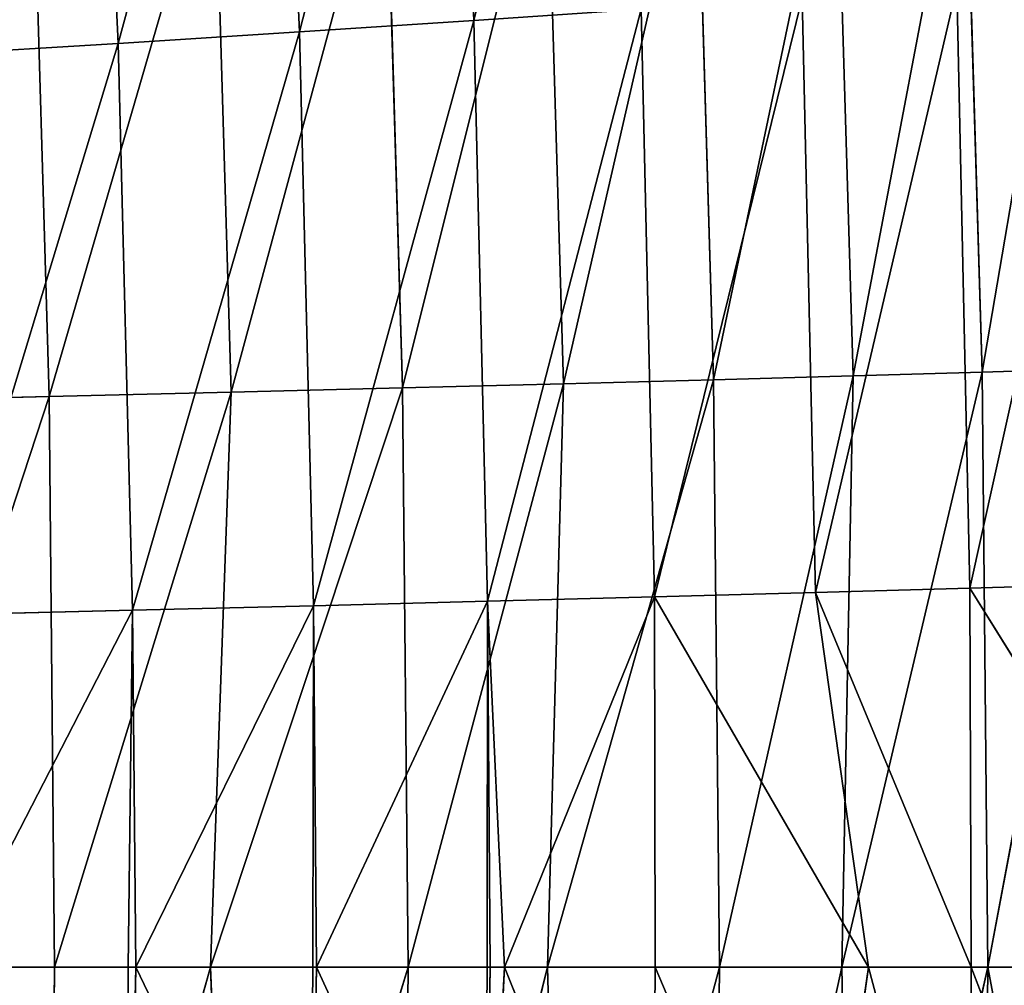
# Model space of a CAD drawing. Extents: x 0 to 500, y 0 to 390.
# Tile 836 of 1056: x 482 to 493, y 195 to 205. Entities that reach past the tile are written whole.
import ezdxf

# ---------------------------------------------------------------- set-up
doc = ezdxf.new("R2010")
doc.units = 0
doc.header["$LTSCALE"] = 25.4
doc.layers.get('0').update_dxf_attribs({"linetype": 'CONTINUOUS'})

# ---------------------------------------------------------------- blocks, each defined once
blk = doc.blocks.new('ATLANTA505_-_S_STL')
at = {"color": 0}
for p, q in [((492.32, 111.726, 190.793), (494.93, 118.323, 194.991)), ((492.32, 111.726, 190.793), (494.93, 118.323, 194.991)), ((494.93, 118.323, 194.991), (492.335, 111.704, 194.991)), ((494.93, 118.323, 194.991), (492.335, 111.704, 194.991)), ((493.963, 115.841, 190.745), (492.32, 111.726, 190.793)), ((493.963, 115.841, 190.745), (492.32, 111.726, 190.793)), ((492.335, 111.704, 194.991), (493.959, 115.831, 199.237)), ((492.335, 111.704, 194.991), (493.959, 115.831, 199.237)), ((492.32, 111.726, 190.793), (490.609, 107.707, 190.841)), ((492.32, 111.726, 190.793), (490.609, 107.707, 190.841)), ((490.609, 107.707, 190.841), (492.335, 111.704, 194.991)), ((490.609, 107.707, 190.841), (492.335, 111.704, 194.991)), ((492.335, 111.704, 194.991), (491.198, 109.006, 194.991)), ((492.335, 111.704, 194.991), (491.198, 109.006, 194.991)), ((491.198, 109.006, 194.991), (492.31, 111.702, 199.189)), ((491.198, 109.006, 194.991), (492.31, 111.702, 199.189)), ((492.32, 111.726, 190.793), (492.175, 111.725, 184.133)), ((492.32, 111.726, 190.793), (492.175, 111.725, 184.133)), ((492.335, 111.704, 194.991), (492.31, 111.702, 199.189)), ((492.335, 111.704, 194.991), (492.31, 111.702, 199.189)), ((492.32, 111.726, 190.793), (492.335, 111.704, 194.991)), ((492.32, 111.726, 190.793), (492.335, 111.704, 194.991)), ((488.829, 103.784, 190.889), (491.198, 109.006, 194.991)), ((488.829, 103.784, 190.889), (491.198, 109.006, 194.991)), ((491.198, 109.006, 194.991), (488.833, 103.741, 194.991)), ((491.198, 109.006, 194.991), (488.833, 103.741, 194.991)), ((491.198, 109.006, 194.991), (490.592, 107.669, 199.14)), ((491.198, 109.006, 194.991), (490.592, 107.669, 199.14)), ((490.609, 107.707, 190.841), (491.198, 109.006, 194.991)), ((490.609, 107.707, 190.841), (491.198, 109.006, 194.991)), ((490.609, 107.707, 190.841), (488.829, 103.784, 190.889)), ((490.609, 107.707, 190.841), (488.829, 103.784, 190.889)), ((488.833, 103.741, 194.991), (490.592, 107.669, 199.14)), ((488.833, 103.741, 194.991), (490.592, 107.669, 199.14)), ((490.609, 107.707, 190.841), (490.463, 107.702, 184.256)), ((490.609, 107.707, 190.841), (490.463, 107.702, 184.256)), ((488.681, 103.775, 184.381), (486.826, 99.947, 184.506)), ((488.681, 103.775, 184.381), (486.826, 99.947, 184.506)), ((488.829, 103.784, 190.889), (486.977, 99.963, 190.938)), ((488.829, 103.784, 190.889), (486.977, 99.963, 190.938)), ((488.829, 103.784, 190.889), (487.168, 100.296, 194.991)), ((488.829, 103.784, 190.889), (487.168, 100.296, 194.991)), ((488.833, 103.741, 194.991), (487.168, 100.296, 194.991)), ((488.833, 103.741, 194.991), (487.168, 100.296, 194.991)), ((487.168, 100.296, 194.991), (488.805, 103.734, 199.092)), ((487.168, 100.296, 194.991), (488.805, 103.734, 199.092)), ((488.829, 103.784, 190.889), (488.681, 103.775, 184.381)), ((488.829, 103.784, 190.889), (488.681, 103.775, 184.381)), ((488.833, 103.741, 194.991), (488.805, 103.734, 199.092)), ((488.833, 103.741, 194.991), (488.805, 103.734, 199.092)), ((488.829, 103.784, 190.889), (488.833, 103.741, 194.991)), ((488.829, 103.784, 190.889), (488.833, 103.741, 194.991)), ((487.168, 100.296, 194.991), (486.945, 99.9, 199.043)), ((487.168, 100.296, 194.991), (486.945, 99.9, 199.043)), ((486.977, 99.963, 190.938), (487.168, 100.296, 194.991)), ((486.977, 99.963, 190.938), (487.168, 100.296, 194.991)), ((487.168, 100.296, 194.991), (487.007, 99.974, 194.991)), ((487.168, 100.296, 194.991), (487.007, 99.974, 194.991)), ((486.945, 99.9, 199.043), (487.007, 99.974, 194.991)), ((486.945, 99.9, 199.043), (487.007, 99.974, 194.991)), ((487.007, 99.974, 194.991), (486.976, 99.911, 194.991)), ((487.007, 99.974, 194.991), (486.976, 99.911, 194.991)), ((486.977, 99.963, 190.938), (487.007, 99.974, 194.991)), ((486.977, 99.963, 190.938), (487.007, 99.974, 194.991)), ((486.826, 99.947, 184.506), (484.895, 96.223, 184.633)), ((486.826, 99.947, 184.506), (484.895, 96.223, 184.633)), ((486.977, 99.963, 190.938), (485.051, 96.245, 190.987)), ((486.977, 99.963, 190.938), (485.051, 96.245, 190.987)), ((486.976, 99.911, 194.991), (485.084, 96.261, 194.991)), ((486.976, 99.911, 194.991), (485.084, 96.261, 194.991)), ((486.547, 99.935, 178.199), (486.826, 99.947, 184.506)), ((486.547, 99.935, 178.199), (486.826, 99.947, 184.506)), ((486.977, 99.963, 190.938), (486.826, 99.947, 184.506)), ((486.977, 99.963, 190.938), (486.826, 99.947, 184.506)), ((486.976, 99.911, 194.991), (486.945, 99.9, 199.043)), ((486.976, 99.911, 194.991), (486.945, 99.9, 199.043)), ((486.977, 99.963, 190.938), (486.976, 99.911, 194.991)), ((486.977, 99.963, 190.938), (486.976, 99.911, 194.991)), ((484.895, 96.223, 184.633), (482.887, 92.603, 184.76)), ((484.895, 96.223, 184.633), (482.887, 92.603, 184.76)), ((485.051, 96.245, 190.987), (483.049, 92.635, 191.037)), ((485.051, 96.245, 190.987), (483.049, 92.635, 191.037)), ((485.044, 96.187, 194.991), (483.086, 92.656, 194.991)), ((485.044, 96.187, 194.991), (483.086, 92.656, 194.991)), ((484.613, 96.204, 178.4), (484.895, 96.223, 184.633)), ((484.613, 96.204, 178.4), (484.895, 96.223, 184.633)), ((485.051, 96.245, 190.987), (484.895, 96.223, 184.633)), ((485.051, 96.245, 190.987), (484.895, 96.223, 184.633)), ((485.084, 96.261, 194.991), (485.011, 96.171, 198.994)), ((485.084, 96.261, 194.991), (485.011, 96.171, 198.994)), ((485.011, 96.171, 198.994), (485.044, 96.187, 194.991)), ((485.011, 96.171, 198.994), (485.044, 96.187, 194.991)), ((485.084, 96.261, 194.991), (485.044, 96.187, 194.991)), ((485.084, 96.261, 194.991), (485.044, 96.187, 194.991)), ((485.051, 96.245, 190.987), (485.044, 96.187, 194.991)), ((485.051, 96.245, 190.987), (485.044, 96.187, 194.991)), ((485.051, 96.245, 190.987), (485.084, 96.261, 194.991)), ((485.051, 96.245, 190.987), (485.084, 96.261, 194.991)), ((482.887, 92.603, 184.76), (480.799, 89.093, 184.888)), ((482.887, 92.603, 184.76), (480.799, 89.093, 184.888)), ((483.049, 92.635, 191.037), (480.968, 89.134, 191.087)), ((483.049, 92.635, 191.037), (480.968, 89.134, 191.087)), ((482.6, 92.577, 178.603), (482.887, 92.603, 184.76)), ((482.6, 92.577, 178.603), (482.887, 92.603, 184.76)), ((483.049, 92.635, 191.037), (482.887, 92.603, 184.76)), ((483.049, 92.635, 191.037), (482.887, 92.603, 184.76)), ((483.086, 92.656, 194.991), (482.998, 92.504, 194.991)), ((483.086, 92.656, 194.991), (482.998, 92.504, 194.991)), ((482.998, 92.504, 194.991), (483.049, 92.635, 191.037)), ((482.998, 92.504, 194.991), (483.049, 92.635, 191.037)), ((483.086, 92.656, 194.991), (483, 92.55, 198.944)), ((483.086, 92.656, 194.991), (483, 92.55, 198.944)), ((483.049, 92.635, 191.037), (483.086, 92.656, 194.991)), ((483.049, 92.635, 191.037), (483.086, 92.656, 194.991)), ((482.998, 92.504, 194.991), (481.01, 89.162, 194.991)), ((482.998, 92.504, 194.991), (481.01, 89.162, 194.991)), ((482.998, 92.504, 194.991), (483, 92.55, 198.944)), ((482.998, 92.504, 194.991), (483, 92.55, 198.944)), ((493.763, 58.367, 188.362), (492.454, 50.98, 188.402)), ((493.763, 58.367, 188.362), (492.454, 50.98, 188.402)), ((493.763, 58.367, 188.362), (492.519, 50.989, 194.991)), ((493.763, 58.367, 188.362), (492.519, 50.989, 194.991)), ((493.679, 57.5, 194.991), (492.519, 50.989, 194.991)), ((493.679, 57.5, 194.991), (492.519, 50.989, 194.991)), ((492.519, 50.989, 194.991), (490.9, 42.68, 194.991)), ((492.519, 50.989, 194.991), (490.9, 42.68, 194.991)), ((492.454, 50.98, 188.402), (490.9, 42.68, 194.991)), ((492.454, 50.98, 188.402), (490.9, 42.68, 194.991)), ((492.519, 50.989, 194.991), (491.027, 43.616, 201.54)), ((492.519, 50.989, 194.991), (491.027, 43.616, 201.54)), ((492.454, 50.98, 188.402), (491.027, 43.616, 188.442)), ((492.454, 50.98, 188.402), (491.027, 43.616, 188.442)), ((492.454, 50.98, 188.402), (492.263, 50.972, 181.933)), ((492.454, 50.98, 188.402), (492.263, 50.972, 181.933)), ((492.519, 50.989, 194.991), (492.454, 50.98, 188.402)), ((492.519, 50.989, 194.991), (492.454, 50.98, 188.402)), ((492.454, 50.98, 201.581), (492.519, 50.989, 194.991)), ((492.454, 50.98, 201.581), (492.519, 50.989, 194.991)), ((491.027, 43.616, 188.442), (489.482, 36.276, 188.485)), ((491.027, 43.616, 188.442), (489.482, 36.276, 188.485)), ((491.027, 43.616, 188.442), (489.546, 36.285, 194.991)), ((491.027, 43.616, 188.442), (489.546, 36.285, 194.991)), ((490.836, 43.607, 182.014), (491.027, 43.616, 188.442)), ((490.836, 43.607, 182.014), (491.027, 43.616, 188.442)), ((491.027, 43.616, 188.442), (490.9, 42.68, 194.991)), ((491.027, 43.616, 188.442), (490.9, 42.68, 194.991)), ((490.9, 42.68, 194.991), (491.027, 43.616, 201.54)), ((490.9, 42.68, 194.991), (491.027, 43.616, 201.54)), ((490.9, 42.68, 194.991), (489.482, 36.276, 201.497)), ((490.9, 42.68, 194.991), (489.482, 36.276, 201.497)), ((490.9, 42.68, 194.991), (489.546, 36.285, 194.991)), ((490.9, 42.68, 194.991), (489.546, 36.285, 194.991)), ((489.546, 36.285, 194.991), (487.643, 27.959, 194.991)), ((489.546, 36.285, 194.991), (487.643, 27.959, 194.991)), ((489.482, 36.276, 188.485), (487.643, 27.959, 194.991)), ((489.482, 36.276, 188.485), (487.643, 27.959, 194.991)), ((489.546, 36.285, 194.991), (487.818, 28.962, 201.453)), ((489.546, 36.285, 194.991), (487.818, 28.962, 201.453)), ((489.482, 36.276, 188.485), (487.818, 28.962, 188.529)), ((489.482, 36.276, 188.485), (487.818, 28.962, 188.529)), ((489.482, 36.276, 188.485), (489.292, 36.267, 182.099)), ((489.482, 36.276, 188.485), (489.292, 36.267, 182.099)), ((489.546, 36.285, 194.991), (489.482, 36.276, 188.485)), ((489.546, 36.285, 194.991), (489.482, 36.276, 188.485)), ((489.482, 36.276, 201.497), (489.546, 36.285, 194.991)), ((489.482, 36.276, 201.497), (489.546, 36.285, 194.991)), ((487.818, 28.962, 188.529), (486.037, 21.676, 188.575)), ((487.818, 28.962, 188.529), (486.037, 21.676, 188.575)), ((487.818, 28.962, 188.529), (486.101, 21.684, 194.991)), ((487.818, 28.962, 188.529), (486.101, 21.684, 194.991)), ((487.63, 28.953, 182.188), (487.818, 28.962, 188.529)), ((487.63, 28.953, 182.188), (487.818, 28.962, 188.529)), ((487.818, 28.962, 188.529), (487.643, 27.959, 194.991)), ((487.818, 28.962, 188.529), (487.643, 27.959, 194.991)), ((487.643, 27.959, 194.991), (487.818, 28.962, 201.453)), ((487.643, 27.959, 194.991), (487.818, 28.962, 201.453)), ((487.643, 27.959, 194.991), (486.037, 21.676, 201.407)), ((487.643, 27.959, 194.991), (486.037, 21.676, 201.407)), ((487.643, 27.959, 194.991), (486.101, 21.684, 194.991)), ((487.643, 27.959, 194.991), (486.101, 21.684, 194.991)), ((486.101, 21.684, 194.991), (483.912, 13.361, 194.991)), ((486.101, 21.684, 194.991), (483.912, 13.361, 194.991)), ((486.037, 21.676, 188.575), (483.912, 13.361, 194.991)), ((486.037, 21.676, 188.575), (483.912, 13.361, 194.991)), ((486.101, 21.684, 194.991), (484.139, 14.421, 201.36)), ((486.101, 21.684, 194.991), (484.139, 14.421, 201.36)), ((486.037, 21.676, 188.575), (484.139, 14.421, 188.623)), ((486.037, 21.676, 188.575), (484.139, 14.421, 188.623)), ((486.037, 21.676, 188.575), (485.851, 21.669, 182.279)), ((486.037, 21.676, 188.575), (485.851, 21.669, 182.279)), ((486.101, 21.684, 194.991), (486.037, 21.676, 188.575)), ((486.101, 21.684, 194.991), (486.037, 21.676, 188.575)), ((486.037, 21.676, 201.407), (486.101, 21.684, 194.991)), ((486.037, 21.676, 201.407), (486.101, 21.684, 194.991)), ((484.139, 14.421, 188.623), (482.124, 7.198, 188.672)), ((484.139, 14.421, 188.623), (482.124, 7.198, 188.672)), ((484.139, 14.421, 188.623), (482.185, 7.202, 194.991)), ((484.139, 14.421, 188.623), (482.185, 7.202, 194.991)), ((484.139, 14.421, 188.623), (483.912, 13.361, 194.991)), ((484.139, 14.421, 188.623), (483.912, 13.361, 194.991)), ((483.912, 13.361, 194.991), (484.139, 14.421, 201.36)), ((483.912, 13.361, 194.991), (484.139, 14.421, 201.36)), ((483.955, 14.416, 182.374), (484.139, 14.421, 188.623)), ((483.955, 14.416, 182.374), (484.139, 14.421, 188.623)), ((483.912, 13.361, 194.991), (482.124, 7.198, 201.311)), ((483.912, 13.361, 194.991), (482.124, 7.198, 201.311)), ((483.912, 13.361, 194.991), (482.185, 7.202, 194.991)), ((483.912, 13.361, 194.991), (482.185, 7.202, 194.991)), ((479.993, 0.01, 188.723), (482.124, 7.198, 188.672)), ((479.993, 0.01, 188.723), (482.124, 7.198, 188.672)), ((482.185, 7.202, 194.991), (480.052, 0.01, 194.991)), ((482.185, 7.202, 194.991), (480.052, 0.01, 194.991)), ((481.942, 7.195, 182.472), (482.124, 7.198, 188.672)), ((481.942, 7.195, 182.472), (482.124, 7.198, 188.672)), ((482.124, 7.198, 188.672), (482.185, 7.202, 194.991)), ((482.124, 7.198, 188.672), (482.185, 7.202, 194.991)), ((482.185, 7.202, 194.991), (482.124, 7.198, 201.311)), ((482.185, 7.202, 194.991), (482.124, 7.198, 201.311))]:
    blk.add_line(p, q, dxfattribs=at)
mesh = blk.add_polyface(dxfattribs=at)
corners = [(494.93, 118.323, 194.991), (493.963, 115.841, 190.745), (492.32, 111.726, 190.793)]
mesh.append_faces([[corners[k] for k in face] for face in [(0, 1, 2)]], dxfattribs={"color": 0})
mesh = blk.add_polyface(dxfattribs=at)
corners = [(494.93, 118.323, 194.991), (492.32, 111.726, 190.793), (492.335, 111.704, 194.991)]
mesh.append_faces([[corners[k] for k in face] for face in [(0, 1, 2)]], dxfattribs={"color": 0})
mesh = blk.add_polyface(dxfattribs=at)
corners = [(494.93, 118.323, 194.991), (492.335, 111.704, 194.991), (493.959, 115.831, 199.237)]
mesh.append_faces([[corners[k] for k in face] for face in [(0, 1, 2)]], dxfattribs={"color": 0})
mesh = blk.add_polyface(dxfattribs=at)
corners = [(492.32, 111.726, 190.793), (493.82, 115.841, 184.01), (492.175, 111.725, 184.133), (493.963, 115.841, 190.745)]
mesh.append_faces([[corners[k] for k in face] for face in [(0, 1, 2), (1, 0, 3)]], dxfattribs={"vtx0": -1, "color": 0})
mesh = blk.add_polyface(dxfattribs=at)
corners = [(493.959, 115.831, 199.237), (492.335, 111.704, 194.991), (492.31, 111.702, 199.189)]
mesh.append_faces([[corners[k] for k in face] for face in [(0, 1, 2)]], dxfattribs={"color": 0})
mesh = blk.add_polyface(dxfattribs=at)
corners = [(490.609, 107.707, 190.841), (492.175, 111.725, 184.133), (490.463, 107.702, 184.256), (492.32, 111.726, 190.793)]
mesh.append_faces([[corners[k] for k in face] for face in [(0, 1, 2), (1, 0, 3)]], dxfattribs={"vtx0": -1, "color": 0})
mesh = blk.add_polyface(dxfattribs=at)
corners = [(492.31, 111.702, 199.189), (491.198, 109.006, 194.991), (490.592, 107.669, 199.14)]
mesh.append_faces([[corners[k] for k in face] for face in [(0, 1, 2)]], dxfattribs={"color": 0})
mesh = blk.add_polyface(dxfattribs=at)
corners = [(492.32, 111.726, 190.793), (490.609, 107.707, 190.841), (492.335, 111.704, 194.991)]
mesh.append_faces([[corners[k] for k in face] for face in [(0, 1, 2)]], dxfattribs={"color": 0})
mesh = blk.add_polyface(dxfattribs=at)
corners = [(492.335, 111.704, 194.991), (490.609, 107.707, 190.841), (491.198, 109.006, 194.991)]
mesh.append_faces([[corners[k] for k in face] for face in [(0, 1, 2)]], dxfattribs={"color": 0})
mesh = blk.add_polyface(dxfattribs=at)
corners = [(492.335, 111.704, 194.991), (491.198, 109.006, 194.991), (492.31, 111.702, 199.189)]
mesh.append_faces([[corners[k] for k in face] for face in [(0, 1, 2)]], dxfattribs={"color": 0})
mesh = blk.add_polyface(dxfattribs=at)
corners = [(491.198, 109.006, 194.991), (490.609, 107.707, 190.841), (488.829, 103.784, 190.889)]
mesh.append_faces([[corners[k] for k in face] for face in [(0, 1, 2)]], dxfattribs={"color": 0})
mesh = blk.add_polyface(dxfattribs=at)
corners = [(491.198, 109.006, 194.991), (488.829, 103.784, 190.889), (488.833, 103.741, 194.991)]
mesh.append_faces([[corners[k] for k in face] for face in [(0, 1, 2)]], dxfattribs={"color": 0})
mesh = blk.add_polyface(dxfattribs=at)
corners = [(491.198, 109.006, 194.991), (488.833, 103.741, 194.991), (490.592, 107.669, 199.14)]
mesh.append_faces([[corners[k] for k in face] for face in [(0, 1, 2)]], dxfattribs={"color": 0})
mesh = blk.add_polyface(dxfattribs=at)
corners = [(488.829, 103.784, 190.889), (490.463, 107.702, 184.256), (488.681, 103.775, 184.381), (490.609, 107.707, 190.841)]
mesh.append_faces([[corners[k] for k in face] for face in [(0, 1, 2), (1, 0, 3)]], dxfattribs={"vtx0": -1, "color": 0})
mesh = blk.add_polyface(dxfattribs=at)
corners = [(490.592, 107.669, 199.14), (488.833, 103.741, 194.991), (488.805, 103.734, 199.092)]
mesh.append_faces([[corners[k] for k in face] for face in [(0, 1, 2)]], dxfattribs={"color": 0})
mesh = blk.add_polyface(dxfattribs=at)
corners = [(486.826, 99.947, 184.506), (488.405, 103.768, 177.999), (486.547, 99.935, 178.199), (488.681, 103.775, 184.381)]
mesh.append_faces([[corners[k] for k in face] for face in [(0, 1, 2), (1, 0, 3)]], dxfattribs={"vtx0": -1, "color": 0})
mesh = blk.add_polyface(dxfattribs=at)
corners = [(486.977, 99.963, 190.938), (488.681, 103.775, 184.381), (486.826, 99.947, 184.506), (488.829, 103.784, 190.889)]
mesh.append_faces([[corners[k] for k in face] for face in [(0, 1, 2), (1, 0, 3)]], dxfattribs={"vtx0": -1, "color": 0})
mesh = blk.add_polyface(dxfattribs=at)
corners = [(488.805, 103.734, 199.092), (487.168, 100.296, 194.991), (486.945, 99.9, 199.043)]
mesh.append_faces([[corners[k] for k in face] for face in [(0, 1, 2)]], dxfattribs={"color": 0})
mesh = blk.add_polyface(dxfattribs=at)
corners = [(488.829, 103.784, 190.889), (486.977, 99.963, 190.938), (487.168, 100.296, 194.991)]
mesh.append_faces([[corners[k] for k in face] for face in [(0, 1, 2)]], dxfattribs={"color": 0})
mesh = blk.add_polyface(dxfattribs=at)
corners = [(488.829, 103.784, 190.889), (487.168, 100.296, 194.991), (488.833, 103.741, 194.991)]
mesh.append_faces([[corners[k] for k in face] for face in [(0, 1, 2)]], dxfattribs={"color": 0})
mesh = blk.add_polyface(dxfattribs=at)
corners = [(488.833, 103.741, 194.991), (487.168, 100.296, 194.991), (488.805, 103.734, 199.092)]
mesh.append_faces([[corners[k] for k in face] for face in [(0, 1, 2)]], dxfattribs={"color": 0})
mesh = blk.add_polyface(dxfattribs=at)
corners = [(487.168, 100.296, 194.991), (487.007, 99.974, 194.991), (486.945, 99.9, 199.043)]
mesh.append_faces([[corners[k] for k in face] for face in [(0, 1, 2)]], dxfattribs={"color": 0})
mesh = blk.add_polyface(dxfattribs=at)
corners = [(487.168, 100.296, 194.991), (486.977, 99.963, 190.938), (487.007, 99.974, 194.991)]
mesh.append_faces([[corners[k] for k in face] for face in [(0, 1, 2)]], dxfattribs={"color": 0})
mesh = blk.add_polyface(dxfattribs=at)
corners = [(487.007, 99.974, 194.991), (486.976, 99.911, 194.991), (486.945, 99.9, 199.043)]
mesh.append_faces([[corners[k] for k in face] for face in [(0, 1, 2)]], dxfattribs={"color": 0})
mesh = blk.add_polyface(dxfattribs=at)
corners = [(487.007, 99.974, 194.991), (486.977, 99.963, 190.938), (486.976, 99.911, 194.991)]
mesh.append_faces([[corners[k] for k in face] for face in [(0, 1, 2)]], dxfattribs={"color": 0})
mesh = blk.add_polyface(dxfattribs=at)
corners = [(484.895, 96.223, 184.633), (486.547, 99.935, 178.199), (484.613, 96.204, 178.4), (486.826, 99.947, 184.506)]
mesh.append_faces([[corners[k] for k in face] for face in [(0, 1, 2), (1, 0, 3)]], dxfattribs={"vtx0": -1, "color": 0})
mesh = blk.add_polyface(dxfattribs=at)
corners = [(485.051, 96.245, 190.987), (486.826, 99.947, 184.506), (484.895, 96.223, 184.633), (486.977, 99.963, 190.938)]
mesh.append_faces([[corners[k] for k in face] for face in [(0, 1, 2), (1, 0, 3)]], dxfattribs={"vtx0": -1, "color": 0})
mesh = blk.add_polyface(dxfattribs=at)
corners = [(486.945, 99.9, 199.043), (485.084, 96.261, 194.991), (485.011, 96.171, 198.994), (486.976, 99.911, 194.991)]
mesh.append_faces([[corners[k] for k in face] for face in [(0, 1, 2), (1, 0, 3)]], dxfattribs={"vtx0": -1, "color": 0})
mesh = blk.add_polyface(dxfattribs=at)
corners = [(485.084, 96.261, 194.991), (486.977, 99.963, 190.938), (485.051, 96.245, 190.987), (486.976, 99.911, 194.991)]
mesh.append_faces([[corners[k] for k in face] for face in [(0, 1, 2), (1, 0, 3)]], dxfattribs={"vtx0": -1, "color": 0})
mesh = blk.add_polyface(dxfattribs=at)
corners = [(482.887, 92.603, 184.76), (484.613, 96.204, 178.4), (482.6, 92.577, 178.603), (484.895, 96.223, 184.633)]
mesh.append_faces([[corners[k] for k in face] for face in [(0, 1, 2), (1, 0, 3)]], dxfattribs={"vtx0": -1, "color": 0})
mesh = blk.add_polyface(dxfattribs=at)
corners = [(483.049, 92.635, 191.037), (484.895, 96.223, 184.633), (482.887, 92.603, 184.76), (485.051, 96.245, 190.987)]
mesh.append_faces([[corners[k] for k in face] for face in [(0, 1, 2), (1, 0, 3)]], dxfattribs={"vtx0": -1, "color": 0})
mesh = blk.add_polyface(dxfattribs=at)
corners = [(485.011, 96.171, 198.994), (483.086, 92.656, 194.991), (483, 92.55, 198.944), (485.044, 96.187, 194.991)]
mesh.append_faces([[corners[k] for k in face] for face in [(0, 1, 2), (1, 0, 3)]], dxfattribs={"vtx0": -1, "color": 0})
mesh = blk.add_polyface(dxfattribs=at)
corners = [(483.086, 92.656, 194.991), (485.051, 96.245, 190.987), (483.049, 92.635, 191.037), (485.044, 96.187, 194.991)]
mesh.append_faces([[corners[k] for k in face] for face in [(0, 1, 2), (1, 0, 3)]], dxfattribs={"vtx0": -1, "color": 0})
mesh = blk.add_polyface(dxfattribs=at)
corners = [(485.084, 96.261, 194.991), (485.044, 96.187, 194.991), (485.011, 96.171, 198.994)]
mesh.append_faces([[corners[k] for k in face] for face in [(0, 1, 2)]], dxfattribs={"color": 0})
mesh = blk.add_polyface(dxfattribs=at)
corners = [(485.084, 96.261, 194.991), (485.051, 96.245, 190.987), (485.044, 96.187, 194.991)]
mesh.append_faces([[corners[k] for k in face] for face in [(0, 1, 2)]], dxfattribs={"color": 0})
mesh = blk.add_polyface(dxfattribs=at)
corners = [(480.799, 89.093, 184.888), (482.6, 92.577, 178.603), (480.506, 89.058, 178.808), (482.887, 92.603, 184.76)]
mesh.append_faces([[corners[k] for k in face] for face in [(0, 1, 2), (1, 0, 3)]], dxfattribs={"vtx0": -1, "color": 0})
mesh = blk.add_polyface(dxfattribs=at)
corners = [(480.968, 89.134, 191.087), (482.887, 92.603, 184.76), (480.799, 89.093, 184.888), (483.049, 92.635, 191.037)]
mesh.append_faces([[corners[k] for k in face] for face in [(0, 1, 2), (1, 0, 3)]], dxfattribs={"vtx0": -1, "color": 0})
mesh = blk.add_polyface(dxfattribs=at)
corners = [(481.01, 89.162, 194.991), (483.049, 92.635, 191.037), (480.968, 89.134, 191.087), (482.998, 92.504, 194.991)]
mesh.append_faces([[corners[k] for k in face] for face in [(0, 1, 2), (1, 0, 3)]], dxfattribs={"vtx0": -1, "color": 0})
mesh = blk.add_polyface(dxfattribs=at)
corners = [(483.086, 92.656, 194.991), (482.998, 92.504, 194.991), (483, 92.55, 198.944)]
mesh.append_faces([[corners[k] for k in face] for face in [(0, 1, 2)]], dxfattribs={"color": 0})
mesh = blk.add_polyface(dxfattribs=at)
corners = [(483.086, 92.656, 194.991), (483.049, 92.635, 191.037), (482.998, 92.504, 194.991)]
mesh.append_faces([[corners[k] for k in face] for face in [(0, 1, 2)]], dxfattribs={"color": 0})
mesh = blk.add_polyface(dxfattribs=at)
corners = [(483, 92.55, 198.944), (481.01, 89.162, 194.991), (480.91, 89.04, 198.894), (482.998, 92.504, 194.991)]
mesh.append_faces([[corners[k] for k in face] for face in [(0, 1, 2), (1, 0, 3)]], dxfattribs={"vtx0": -1, "color": 0})
mesh = blk.add_polyface(dxfattribs=at)
corners = [(493.571, 58.359, 181.855), (492.454, 50.98, 188.402), (492.263, 50.972, 181.933), (493.763, 58.367, 188.362)]
mesh.append_faces([[corners[k] for k in face] for face in [(0, 1, 2), (1, 0, 3)]], dxfattribs={"vtx0": -1, "color": 0})
mesh = blk.add_polyface(dxfattribs=at)
corners = [(493.763, 58.367, 188.362), (492.519, 50.989, 194.991), (492.454, 50.98, 188.402)]
mesh.append_faces([[corners[k] for k in face] for face in [(0, 1, 2)]], dxfattribs={"color": 0})
mesh = blk.add_polyface(dxfattribs=at)
corners = [(492.519, 50.989, 194.991), (493.763, 58.367, 201.62), (492.454, 50.98, 201.581), (493.679, 57.5, 194.991)]
mesh.append_faces([[corners[k] for k in face] for face in [(0, 1, 2), (1, 0, 3)]], dxfattribs={"vtx0": -1, "color": 0})
mesh = blk.add_polyface(dxfattribs=at)
corners = [(493.763, 58.367, 188.362), (493.679, 57.5, 194.991), (492.519, 50.989, 194.991)]
mesh.append_faces([[corners[k] for k in face] for face in [(0, 1, 2)]], dxfattribs={"color": 0})
mesh = blk.add_polyface(dxfattribs=at)
corners = [(492.263, 50.972, 181.933), (491.027, 43.616, 188.442), (490.836, 43.607, 182.014), (492.454, 50.98, 188.402)]
mesh.append_faces([[corners[k] for k in face] for face in [(0, 1, 2), (1, 0, 3)]], dxfattribs={"vtx0": -1, "color": 0})
mesh = blk.add_polyface(dxfattribs=at)
corners = [(492.519, 50.989, 194.991), (490.9, 42.68, 194.991), (492.454, 50.98, 188.402)]
mesh.append_faces([[corners[k] for k in face] for face in [(0, 1, 2)]], dxfattribs={"color": 0})
mesh = blk.add_polyface(dxfattribs=at)
corners = [(492.519, 50.989, 194.991), (491.027, 43.616, 201.54), (490.9, 42.68, 194.991)]
mesh.append_faces([[corners[k] for k in face] for face in [(0, 1, 2)]], dxfattribs={"color": 0})
mesh = blk.add_polyface(dxfattribs=at)
corners = [(492.454, 50.98, 188.402), (490.9, 42.68, 194.991), (491.027, 43.616, 188.442)]
mesh.append_faces([[corners[k] for k in face] for face in [(0, 1, 2)]], dxfattribs={"color": 0})
mesh = blk.add_polyface(dxfattribs=at)
corners = [(492.519, 50.989, 194.991), (492.454, 50.98, 201.581), (491.027, 43.616, 201.54)]
mesh.append_faces([[corners[k] for k in face] for face in [(0, 1, 2)]], dxfattribs={"color": 0})
mesh = blk.add_polyface(dxfattribs=at)
corners = [(490.836, 43.607, 182.014), (489.482, 36.276, 188.485), (489.292, 36.267, 182.099), (491.027, 43.616, 188.442)]
mesh.append_faces([[corners[k] for k in face] for face in [(0, 1, 2), (1, 0, 3)]], dxfattribs={"vtx0": -1, "color": 0})
mesh = blk.add_polyface(dxfattribs=at)
corners = [(491.027, 43.616, 188.442), (489.546, 36.285, 194.991), (489.482, 36.276, 188.485)]
mesh.append_faces([[corners[k] for k in face] for face in [(0, 1, 2)]], dxfattribs={"color": 0})
mesh = blk.add_polyface(dxfattribs=at)
corners = [(491.027, 43.616, 201.54), (489.482, 36.276, 201.497), (490.9, 42.68, 194.991)]
mesh.append_faces([[corners[k] for k in face] for face in [(0, 1, 2)]], dxfattribs={"color": 0})
mesh = blk.add_polyface(dxfattribs=at)
corners = [(491.027, 43.616, 188.442), (490.9, 42.68, 194.991), (489.546, 36.285, 194.991)]
mesh.append_faces([[corners[k] for k in face] for face in [(0, 1, 2)]], dxfattribs={"color": 0})
mesh = blk.add_polyface(dxfattribs=at)
corners = [(490.9, 42.68, 194.991), (489.482, 36.276, 201.497), (489.546, 36.285, 194.991)]
mesh.append_faces([[corners[k] for k in face] for face in [(0, 1, 2)]], dxfattribs={"color": 0})
mesh = blk.add_polyface(dxfattribs=at)
corners = [(489.292, 36.267, 182.099), (487.818, 28.962, 188.529), (487.63, 28.953, 182.188), (489.482, 36.276, 188.485)]
mesh.append_faces([[corners[k] for k in face] for face in [(0, 1, 2), (1, 0, 3)]], dxfattribs={"vtx0": -1, "color": 0})
mesh = blk.add_polyface(dxfattribs=at)
corners = [(489.546, 36.285, 194.991), (487.643, 27.959, 194.991), (489.482, 36.276, 188.485)]
mesh.append_faces([[corners[k] for k in face] for face in [(0, 1, 2)]], dxfattribs={"color": 0})
mesh = blk.add_polyface(dxfattribs=at)
corners = [(489.546, 36.285, 194.991), (487.818, 28.962, 201.453), (487.643, 27.959, 194.991)]
mesh.append_faces([[corners[k] for k in face] for face in [(0, 1, 2)]], dxfattribs={"color": 0})
mesh = blk.add_polyface(dxfattribs=at)
corners = [(489.482, 36.276, 188.485), (487.643, 27.959, 194.991), (487.818, 28.962, 188.529)]
mesh.append_faces([[corners[k] for k in face] for face in [(0, 1, 2)]], dxfattribs={"color": 0})
mesh = blk.add_polyface(dxfattribs=at)
corners = [(489.546, 36.285, 194.991), (489.482, 36.276, 201.497), (487.818, 28.962, 201.453)]
mesh.append_faces([[corners[k] for k in face] for face in [(0, 1, 2)]], dxfattribs={"color": 0})
mesh = blk.add_polyface(dxfattribs=at)
corners = [(487.63, 28.953, 182.188), (486.037, 21.676, 188.575), (485.851, 21.669, 182.279), (487.818, 28.962, 188.529)]
mesh.append_faces([[corners[k] for k in face] for face in [(0, 1, 2), (1, 0, 3)]], dxfattribs={"vtx0": -1, "color": 0})
mesh = blk.add_polyface(dxfattribs=at)
corners = [(487.818, 28.962, 188.529), (486.101, 21.684, 194.991), (486.037, 21.676, 188.575)]
mesh.append_faces([[corners[k] for k in face] for face in [(0, 1, 2)]], dxfattribs={"color": 0})
mesh = blk.add_polyface(dxfattribs=at)
corners = [(487.818, 28.962, 201.453), (486.037, 21.676, 201.407), (487.643, 27.959, 194.991)]
mesh.append_faces([[corners[k] for k in face] for face in [(0, 1, 2)]], dxfattribs={"color": 0})
mesh = blk.add_polyface(dxfattribs=at)
corners = [(487.818, 28.962, 188.529), (487.643, 27.959, 194.991), (486.101, 21.684, 194.991)]
mesh.append_faces([[corners[k] for k in face] for face in [(0, 1, 2)]], dxfattribs={"color": 0})
mesh = blk.add_polyface(dxfattribs=at)
corners = [(487.643, 27.959, 194.991), (486.037, 21.676, 201.407), (486.101, 21.684, 194.991)]
mesh.append_faces([[corners[k] for k in face] for face in [(0, 1, 2)]], dxfattribs={"color": 0})
mesh = blk.add_polyface(dxfattribs=at)
corners = [(486.101, 21.684, 194.991), (483.912, 13.361, 194.991), (486.037, 21.676, 188.575)]
mesh.append_faces([[corners[k] for k in face] for face in [(0, 1, 2)]], dxfattribs={"color": 0})
mesh = blk.add_polyface(dxfattribs=at)
corners = [(486.101, 21.684, 194.991), (484.139, 14.421, 201.36), (483.912, 13.361, 194.991)]
mesh.append_faces([[corners[k] for k in face] for face in [(0, 1, 2)]], dxfattribs={"color": 0})
mesh = blk.add_polyface(dxfattribs=at)
corners = [(486.037, 21.676, 188.575), (483.912, 13.361, 194.991), (484.139, 14.421, 188.623)]
mesh.append_faces([[corners[k] for k in face] for face in [(0, 1, 2)]], dxfattribs={"color": 0})
mesh = blk.add_polyface(dxfattribs=at)
corners = [(485.851, 21.669, 182.279), (484.139, 14.421, 188.623), (483.955, 14.416, 182.374), (486.037, 21.676, 188.575)]
mesh.append_faces([[corners[k] for k in face] for face in [(0, 1, 2), (1, 0, 3)]], dxfattribs={"vtx0": -1, "color": 0})
mesh = blk.add_polyface(dxfattribs=at)
corners = [(486.101, 21.684, 194.991), (486.037, 21.676, 201.407), (484.139, 14.421, 201.36)]
mesh.append_faces([[corners[k] for k in face] for face in [(0, 1, 2)]], dxfattribs={"color": 0})
mesh = blk.add_polyface(dxfattribs=at)
corners = [(483.955, 14.416, 182.374), (482.124, 7.198, 188.672), (481.942, 7.195, 182.472), (484.139, 14.421, 188.623)]
mesh.append_faces([[corners[k] for k in face] for face in [(0, 1, 2), (1, 0, 3)]], dxfattribs={"vtx0": -1, "color": 0})
mesh = blk.add_polyface(dxfattribs=at)
corners = [(484.139, 14.421, 188.623), (482.185, 7.202, 194.991), (482.124, 7.198, 188.672)]
mesh.append_faces([[corners[k] for k in face] for face in [(0, 1, 2)]], dxfattribs={"color": 0})
mesh = blk.add_polyface(dxfattribs=at)
corners = [(484.139, 14.421, 201.36), (482.124, 7.198, 201.311), (483.912, 13.361, 194.991)]
mesh.append_faces([[corners[k] for k in face] for face in [(0, 1, 2)]], dxfattribs={"color": 0})
mesh = blk.add_polyface(dxfattribs=at)
corners = [(484.139, 14.421, 188.623), (483.912, 13.361, 194.991), (482.185, 7.202, 194.991)]
mesh.append_faces([[corners[k] for k in face] for face in [(0, 1, 2)]], dxfattribs={"color": 0})
mesh = blk.add_polyface(dxfattribs=at)
corners = [(483.912, 13.361, 194.991), (482.124, 7.198, 201.311), (482.185, 7.202, 194.991)]
mesh.append_faces([[corners[k] for k in face] for face in [(0, 1, 2)]], dxfattribs={"color": 0})
mesh = blk.add_polyface(dxfattribs=at)
corners = [(481.942, 7.195, 182.472), (479.993, 0.01, 188.723), (479.811, 0.01, 182.51), (482.124, 7.198, 188.672)]
mesh.append_faces([[corners[k] for k in face] for face in [(0, 1, 2), (1, 0, 3)]], dxfattribs={"vtx0": -1, "color": 0})
mesh = blk.add_polyface(dxfattribs=at)
corners = [(482.124, 7.198, 188.672), (480.052, 0.01, 194.991), (479.993, 0.01, 188.723), (482.185, 7.202, 194.991)]
mesh.append_faces([[corners[k] for k in face] for face in [(0, 1, 2), (1, 0, 3)]], dxfattribs={"vtx0": -1, "color": 0})
mesh = blk.add_polyface(dxfattribs=at)
corners = [(480.052, 0.01, 194.991), (482.124, 7.198, 201.311), (479.993, 0.01, 201.26), (482.185, 7.202, 194.991)]
mesh.append_faces([[corners[k] for k in face] for face in [(0, 1, 2), (1, 0, 3)]], dxfattribs={"vtx0": -1, "color": 0})

msp = doc.modelspace()

# ---------------------------------------------------------------- block references
at = {"color": 254, "extrusion": (0, -1, 1.11022e-16)}
msp.add_blockref('ATLANTA505_-_S_STL', (-0.149, -0.01, -389.852), dxfattribs=at)

doc.saveas('drawing.dxf')
